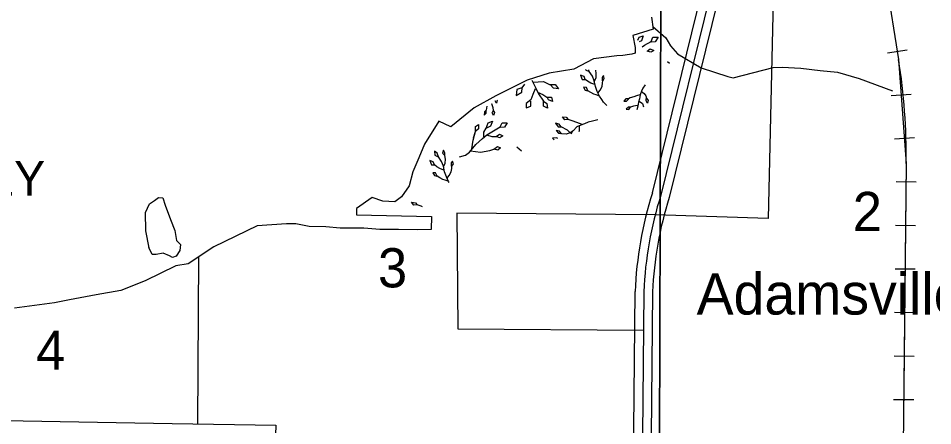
# Model space of a CAD drawing. Extents: x 380424 to 701066, y 1117407 to 1412949.
# Drawn here: x 524660 to 535146, y 1263054 to 1267730 of the extents above; entities that cross this region are included whole.
import ezdxf

# ---------------------------------------------------------------- set-up
doc = ezdxf.new("R2010")
doc.units = 0
for name, color, linetype in [('Cities Incorporated Area', 7, 'Continuous'), ('Communities and Subdivisions Names without Post Office', 7, 'Continuous'), ('Islands', 7, 'Continuous'), ('Islands Text Coastal (Keys etc)', 7, 'Continuous'), ('Local Roads Paved', 7, 'Continuous'), ('Mangroves', 7, 'Continuous'), ('Narrow Canals', 7, 'Continuous'), ('Railroads', 7, 'Continuous'), ('Section Lines', 7, 'Continuous'), ('Section Numbers', 7, 'Continuous'), ('US Route Divided Highway Outline and Fill', 7, 'Continuous'), ('US Routes Highway Center Lines', 7, 'Continuous')]:
    doc.layers.add(name, color=color, linetype=linetype)

msp = doc.modelspace()

# ---------------------------------------------------------------- linework, layer by layer
at = {"layer": 'Cities Incorporated Area'}
for points in [[(531920, 1267742), (531939, 1267604), (531707, 1267533), (531735, 1267395), (531735, 1267329), (531697, 1267319), (531669, 1267315), (531593, 1267305), (531524, 1267298), (531255, 1267266), (531031, 1267146), (530748, 1267100), (530495, 1267021), (530135, 1266840), (529887, 1266703), (529620, 1266486), (529482, 1266548), (529317, 1266286), (529254, 1266128), (529186, 1265969), (529142, 1265809), (529053, 1265682), (528980, 1265625), (528842, 1265632), (528718, 1265673), (528537, 1265548), (528537, 1265474), (529399, 1265457), (529394, 1265307), (529235, 1265301), (529021, 1265308), (528808, 1265308), (528622, 1265322), (528353, 1265322), (528188, 1265336), (527995, 1265342), (527844, 1265370), (527736, 1265373), (527398, 1265347), (526904, 1265109), (526608, 1264914), (526467, 1264888), (526116, 1264716), (525835, 1264608), (525555, 1264556), (525246, 1264498), (525077, 1264466), (524618, 1264403)], [(523642, 1263129), (526423, 1263080), (527614, 1263059), (527607, 1262839), (527490, 1262844), (527210, 1262844), (526903, 1262839), (526244, 1262862), (526167, 1262771), (525905, 1262615), (525641, 1262599), (525430, 1262589), (525146, 1262587), (524835, 1262595), (524523, 1262595)]]:
    msp.add_lwpolyline(points, dxfattribs=at)
at = {"layer": 'Islands'}
msp.add_lwpolyline([(526162, 1265096), (526122, 1265291), (526118, 1265502), (526166, 1265601), (526222, 1265641), (526270, 1265673), (526317, 1265669), (526345, 1265585), (526405, 1265422), (526456, 1265295), (526476, 1265180), (526520, 1265136), (526512, 1265064), (526472, 1265001), (526428, 1264985), (526393, 1265005), (526321, 1265036), (526242, 1265020), (526194, 1265020), (526158, 1265100)], close=True, dxfattribs=at)
at = {"layer": 'Local Roads Paved'}
msp.add_lwpolyline([(532623, 1268123), (533322, 1268107), (533258, 1265433), (531964, 1265473), (529689, 1265494), (529699, 1264168), (531829, 1264151)], dxfattribs=at)
at = {"layer": 'Mangroves'}
msp.add_line((529881, 1266360), (529903, 1266431), dxfattribs=at)
for points in [[(531766, 1267478), (531779, 1267512)], [(531779, 1267512), (531827, 1267530)], [(531827, 1267530), (531805, 1267473)], [(531916, 1267464), (531938, 1267512)], [(531938, 1267512), (531996, 1267512)], [(531996, 1267512), (531965, 1267459)], [(531805, 1267473), (531778, 1267459)], [(531813, 1267402), (531841, 1267420)], [(531841, 1267420), (531916, 1267464)], [(531872, 1267353), (531907, 1267380)], [(531907, 1267380), (531947, 1267362)], [(531916, 1267455), (531912, 1267459)], [(531965, 1267459), (531916, 1267455)], [(531912, 1267340), (531872, 1267353)], [(531947, 1267362), (531912, 1267340)], [(532106, 1267234), (532129, 1267216)], [(531271, 1266969), (531225, 1266987), (531188, 1267007), (531162, 1267029), (531148, 1267061), (531108, 1267078), (531128, 1267029), (531159, 1267029)], [(531164, 1267142), (531165, 1267138)], [(531165, 1267138), (531205, 1267121)], [(531208, 1267121), (531201, 1267140)], [(531245, 1267067), (531208, 1267121)], [(531265, 1267012), (531245, 1267067)], [(531288, 1267095), (531282, 1267133)], [(531285, 1267050), (531288, 1267095)], [(531305, 1266871), (531331, 1266906), (531354, 1266949), (531360, 1266988), (531362, 1267012), (531379, 1267038), (531371, 1267072), (531354, 1267052), (531356, 1267012)], [(530466, 1266975), (530434, 1266933)], [(530549, 1267020), (530562, 1266997)], [(530562, 1266997), (530683, 1267004), (530753, 1266972), (530817, 1266972), (530856, 1266921), (530798, 1266927), (530760, 1266972)], [(530562, 1266997), (530594, 1266927)], [(531279, 1266947), (531265, 1267012)], [(531268, 1267007), (531285, 1267050)], [(531848, 1266965), (531822, 1266930)], [(530376, 1266914), (530370, 1266844)], [(530370, 1266844), (530434, 1266882)], [(530434, 1266933), (530376, 1266914)], [(530434, 1266882), (530440, 1266933)], [(530587, 1266921), (530562, 1266857), (530536, 1266793), (530485, 1266754), (530485, 1266703), (530536, 1266722), (530536, 1266780)], [(530594, 1266927), (530626, 1266863)], [(530613, 1266882), (530677, 1266857), (530721, 1266825), (530773, 1266825), (530785, 1266774), (530741, 1266793), (530728, 1266818)], [(530626, 1266863), (530683, 1266780)], [(531319, 1266841), (531285, 1266852), (531259, 1266861), (531225, 1266878), (531193, 1266898), (531176, 1266935), (531142, 1266938), (531162, 1266906), (531190, 1266898)], [(531299, 1266889), (531279, 1266947)], [(531325, 1266838), (531299, 1266889)], [(531791, 1266853), (531782, 1266807)], [(531805, 1266893), (531791, 1266853)], [(531822, 1266930), (531805, 1266893)], [(531808, 1266890), (531837, 1266868), (531857, 1266839), (531865, 1266813), (531882, 1266785), (531874, 1266756), (531859, 1266782), (531862, 1266810)], [(530086, 1266753), (530087, 1266753)], [(530087, 1266753), (530101, 1266705)], [(530144, 1266756), (530130, 1266781)], [(530152, 1266785), (530144, 1266756)], [(530147, 1266793), (530152, 1266785)], [(530683, 1266780), (530721, 1266754)], [(530683, 1266722), (530683, 1266780)], [(530721, 1266754), (530728, 1266697)], [(531350, 1266799), (531325, 1266838)], [(531371, 1266768), (531350, 1266799)], [(531408, 1266729), (531371, 1266768)], [(531788, 1266850), (531751, 1266839), (531719, 1266830), (531676, 1266816), (531656, 1266805), (531628, 1266807), (531605, 1266779), (531636, 1266779), (531659, 1266802)], [(531773, 1266768), (531765, 1266722)], [(531782, 1266807), (531773, 1266768)], [(531779, 1266779), (531817, 1266753)], [(531817, 1266753), (531828, 1266715)], [(530006, 1266656), (530004, 1266619)], [(530004, 1266619), (530024, 1266642)], [(530024, 1266676), (530006, 1266656)], [(530035, 1266720), (530024, 1266676)], [(530024, 1266642), (530024, 1266676)], [(530095, 1266644), (530104, 1266667)], [(530109, 1266616), (530095, 1266644)], [(530101, 1266705), (530104, 1266673)], [(530104, 1266673), (530121, 1266650)], [(530121, 1266650), (530109, 1266616)], [(530728, 1266697), (530683, 1266722)], [(531656, 1266710), (531631, 1266687)], [(531631, 1266687), (531662, 1266682)], [(531682, 1266710), (531656, 1266710)], [(531662, 1266682), (531676, 1266705)], [(531716, 1266722), (531682, 1266710)], [(531762, 1266730), (531716, 1266722)], [(531765, 1266722), (531754, 1266679)], [(530000, 1266369), (530000, 1266422), (530027, 1266470), (530049, 1266532), (530097, 1266550), (530075, 1266493), (530031, 1266470)], [(531128, 1266511), (531065, 1266534), (531010, 1266554), (530965, 1266568), (530927, 1266565), (530899, 1266600), (530944, 1266594), (530965, 1266568)], [(531196, 1266537), (531153, 1266520)], [(531245, 1266548), (531196, 1266537)], [(531305, 1266565), (531245, 1266548)], [(529863, 1266231), (529876, 1266333), (529903, 1266431), (529903, 1266488), (529938, 1266510), (529938, 1266462), (529907, 1266435)], [(530035, 1266391), (530111, 1266440)], [(530111, 1266440), (530186, 1266484)], [(530186, 1266475), (530182, 1266479)], [(530186, 1266484), (530208, 1266532)], [(530235, 1266479), (530186, 1266475)], [(530208, 1266532), (530266, 1266532)], [(530266, 1266532), (530235, 1266479)], [(530987, 1266417), (530959, 1266445), (530887, 1266483), (530864, 1266514), (530819, 1266525), (530850, 1266485), (530887, 1266483)], [(530867, 1266434), (530830, 1266442)], [(530830, 1266442), (530853, 1266411)], [(530890, 1266405), (530867, 1266434)], [(531022, 1266440), (530987, 1266414)], [(531065, 1266483), (531022, 1266440)], [(531110, 1266505), (531065, 1266483)], [(531090, 1266437), (531089, 1266429)], [(531090, 1266494), (531090, 1266437)], [(531153, 1266520), (531110, 1266505)], [(529907, 1266280), (529982, 1266351)], [(529982, 1266351), (530035, 1266391)], [(530031, 1266391), (530089, 1266373), (530142, 1266373), (530177, 1266400), (530217, 1266382), (530182, 1266360), (530142, 1266373)], [(530833, 1266360), (530787, 1266354)], [(530787, 1266354), (530806, 1266337)], [(530846, 1266350), (530833, 1266360)], [(530853, 1266411), (530893, 1266408)], [(530942, 1266402), (530890, 1266405)], [(530987, 1266414), (530942, 1266402)], [(531010, 1266428), (530997, 1266400)], [(529836, 1266192), (529907, 1266280)], [(529845, 1266209), (529960, 1266192), (530066, 1266214), (530115, 1266227), (530155, 1266258), (530190, 1266245), (530159, 1266218), (530120, 1266227)], [(530376, 1266254), (530432, 1266209)], [(529463, 1266181), (529432, 1266204)], [(529432, 1266204), (529435, 1266158)], [(529435, 1266158), (529475, 1266141)], [(529478, 1266141), (529463, 1266181)], [(529515, 1266087), (529478, 1266141)], [(529538, 1266027), (529555, 1266069), (529558, 1266115), (529552, 1266155), (529552, 1266187), (529535, 1266218), (529526, 1266181), (529546, 1266158)], [(529719, 1266141), (529790, 1266158)], [(529790, 1266158), (529836, 1266192)], [(529541, 1265989), (529495, 1266007), (529458, 1266027), (529432, 1266049), (529418, 1266081), (529378, 1266098), (529398, 1266049), (529429, 1266049)], [(529535, 1266032), (529515, 1266087)], [(529549, 1265967), (529535, 1266032)], [(529575, 1265891), (529601, 1265926), (529624, 1265969), (529630, 1266008), (529632, 1266032), (529649, 1266058), (529641, 1266092), (529624, 1266072), (529626, 1266032)], [(529589, 1265861), (529555, 1265872), (529529, 1265881), (529495, 1265898), (529463, 1265918), (529446, 1265955), (529412, 1265958), (529432, 1265926), (529460, 1265918)], [(529569, 1265909), (529549, 1265967)], [(529595, 1265858), (529569, 1265909)], [(529602, 1265847), (529595, 1265858)], [(529197, 1265585), (529169, 1265620)], [(529169, 1265620), (529214, 1265614)], [(529214, 1265614), (529235, 1265588)], [(529235, 1265588), (529197, 1265585)], [(529280, 1265574), (529235, 1265588)], [(529295, 1265568), (529280, 1265574)]]:
    msp.add_lwpolyline(points, dxfattribs=at)
at = {"layer": 'Narrow Canals'}
msp.add_lwpolyline([(531935, 1267637), (532086, 1267505), (532139, 1267414), (532219, 1267324), (532490, 1267162), (532796, 1267062), (532859, 1267047), (533315, 1267165), (533418, 1267168), (533634, 1267157), (533856, 1267131), (534056, 1267110), (534304, 1267041), (534684, 1266899)], dxfattribs=at)
at = {"layer": 'Railroads'}
for p, q in [((534854, 1267365), (534627, 1267328)), ((534899, 1266857), (534670, 1266840)), ((534936, 1266358), (534707, 1266342)), ((534842, 1266064), (534770, 1259388)), ((534955, 1265850), (534725, 1265852)), ((534950, 1265350), (534720, 1265352)), ((534944, 1264850), (534714, 1264852)), ((534939, 1264350), (534709, 1264352)), ((534933, 1263850), (534703, 1263852)), ((534928, 1263350), (534698, 1263352))]:
    msp.add_line(p, q, dxfattribs=at)
for points in [[(532495, 1282194), (534613, 1268148), (534755, 1267256)], [(534361, 1269817), (534613, 1268148), (534755, 1267256), (534842, 1266064), (534818, 1263851)], [(534818, 1263851), (534770, 1259388), (534518, 1258105), (534420, 1257898)]]:
    msp.add_lwpolyline(points, dxfattribs=at)
msp.add_arc((527754, 1266141), 7089, 359.3769, 9.0508, dxfattribs=at)
at = {"layer": 'Section Lines'}
msp.add_line((526725, 1264991), (526714, 1263075), dxfattribs=at)
for points in [[(532278, 1268138), (536735, 1268114), (537300, 1268111), (537247, 1262766), (532013, 1262848), (532027, 1267993)], [(532027, 1267993), (532013, 1262848), (527609, 1262882)]]:
    msp.add_lwpolyline(points, dxfattribs=at)
at = {"layer": 'US Route Divided Highway Outline and Fill'}
for points in [[(531932, 1265727), (532551, 1268250), (532745, 1276566)], [(532945, 1276562), (532750, 1268223), (532125, 1265673)], [(529064, 1248957), (531312, 1253064), (531636, 1254307), (531733, 1264593)], [(531933, 1264589), (531836, 1254280), (531499, 1252989), (529239, 1248861)]]:
    msp.add_lwpolyline(points, dxfattribs=at)
for centre, radius, start, end in [((536120, 1264408), 4391, 162.5232, 177.5844), ((536108, 1264410), 4179, 162.4107, 177.5376)]:
    msp.add_arc(centre, radius, start, end, dxfattribs=at)
at = {"layer": 'US Routes Highway Center Lines'}
for points in [[(532845, 1276564), (532651, 1268237), (532028, 1265700)], [(531833, 1264592), (531736, 1254294), (531406, 1253027), (529151, 1248909)]]:
    msp.add_lwpolyline(points, dxfattribs=at)
msp.add_arc((536108, 1264410), 4279, 162.4555, 177.5601, dxfattribs=at)

# ---------------------------------------------------------------- texts
at = {"layer": 'Communities and Subdivisions Names without Post Office'}
msp.add_text('Adamsville', height=475, rotation=0.0004, dxfattribs=at).set_placement((532439, 1264330))
at = {"layer": 'Islands Text Coastal (Keys etc)'}
msp.add_text('STUMP KEY', height=400, rotation=0.0004, dxfattribs=at).set_placement((521878, 1265693))
at = {"layer": 'Section Numbers'}
for s, p in [('2', (534229, 1265288)), ('3', (528785, 1264642)), ('4', (524865, 1263696))]:
    msp.add_text(s, height=450, rotation=0.0004, dxfattribs=at).set_placement(p)

doc.saveas('drawing.dxf')
